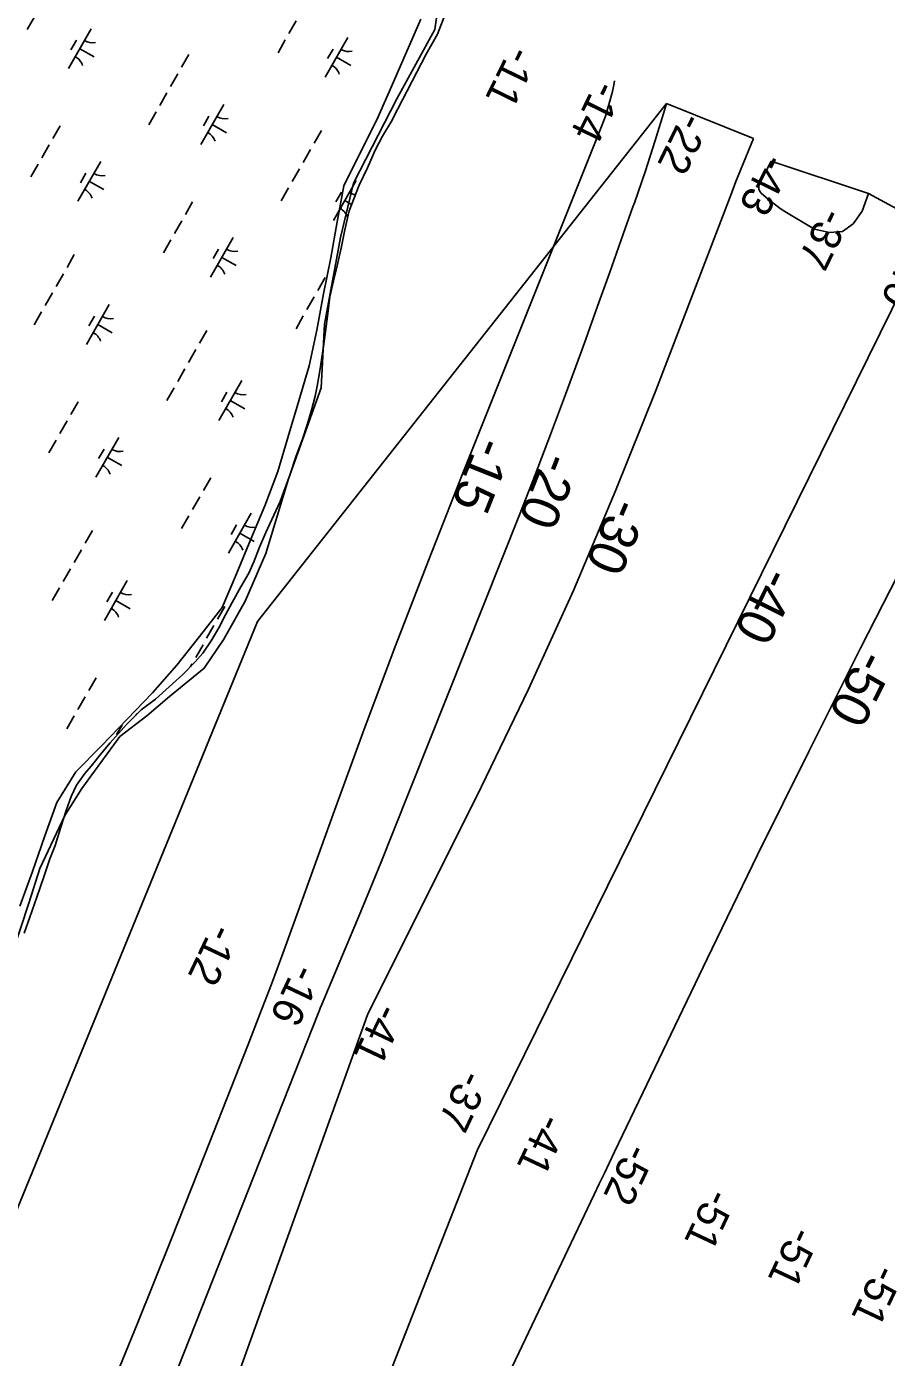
# Model space of a CAD drawing. Extents: x 3930721 to 3950824, y 220441 to 242861.
# Drawn here: x 3937483 to 3938420, y 224864 to 226313 of the extents above; entities that cross this region are included whole.
import ezdxf

# ---------------------------------------------------------------- set-up
doc = ezdxf.new("R2010")
doc.units = 0
for name, color, linetype in [('V-RIVR-EDGE', 7, 'Continuous'), ('V-RIVR-RANG', 7, 'Continuous'), ('V-RRAP-FSHR', 7, 'Continuous'), ('V-TOPO-DPTH', 7, 'Continuous'), ('V-TOPO-MAJR', 7, 'Continuous'), ('V-TOPO-MAJR-IDEN', 7, 'Continuous'), ('V-TOPO-MINR', 7, 'Continuous'), ('V-TOPO-MINR-IDEN', 7, 'Continuous'), ('V-WETL-SWMP', 7, 'Continuous')]:
    doc.layers.add(name, color=color, linetype=linetype)

msp = doc.modelspace()

# ---------------------------------------------------------------- linework, layer by layer
at = {"layer": 'V-RIVR-EDGE'}
msp.add_lwpolyline([(3937932.5, 226342.8), (3937927.8, 226309.8), (3937886.5, 226234.3), (3937839.4, 226142.4), (3937825.2, 226083.4), (3937807.6, 225989.1), (3937804, 225919.6), (3937768.7, 225820.6), (3937743.9, 225739.3), (3937721.5, 225687.4), (3937697.9, 225646.1), (3937676.7, 225614.3), (3937639, 225583.7), (3937614.3, 225562.5), (3937584.8, 225540.1), (3937543.5, 225483.5), (3937524.7, 225454), (3937497.6, 225396.3), (3937485.8, 225358.5), (3937468.1, 225305.5)], dxfattribs=at)
at = {"layer": 'V-RRAP-FSHR'}
msp.add_lwpolyline([(3937475.9, 225355.3), (3937489.6, 225392.9), (3937502.9, 225430.6), (3937516.1, 225468.3), (3937536.9, 225501.4), (3937564.9, 225530), (3937592.6, 225558.9), (3937620.3, 225587.7), (3937646.7, 225617.7), (3937671.7, 225648.9), (3937696.4, 225680.3), (3937711.9, 225717.2), (3937727.4, 225754.9), (3937742.9, 225791), (3937756.8, 225828.4), (3937768.3, 225866.7), (3937779.7, 225905.4), (3937791.2, 225943.4), (3937799.4, 225982.5), (3937806.7, 226021.8), (3937814.8, 226061.1), (3937821.4, 226100.4), (3937828.9, 226139.7), (3937846.7, 226175.5), (3937864.6, 226211.3), (3937880.9, 226247.8), (3937896.8, 226284.5), (3937912.7, 226321.2)], dxfattribs=at)
at = {"layer": 'V-TOPO-DPTH'}
for p, q in [((3938180.3, 226229.3), (3937734.6, 225665.3)), ((3938274.9, 226191), (3938180.3, 226229.3)), ((3938294.4, 226166.5), (3938400.2, 226131.1))]:
    msp.add_line(p, q, dxfattribs=at)
for points in [[(3937610, 224755.8), (3937800.9, 225238.5), (3937802.3, 225241.9), (3937803.2, 225244.2), (3937804.6, 225247.6), (3937830.4, 225308.8), (3937843.7, 225340.6), (3937856.9, 225372.4), (3937869.8, 225404.3), (3937882.7, 225436.3), (3938020.1, 225781.5), (3938037.2, 225825), (3938054, 225868.7), (3938070.4, 225912.5), (3938086.5, 225956.5), (3938092.3, 225972.7), (3938105.3, 226008.7), (3938118.1, 226044.6), (3938130.9, 226080.6), (3938143.7, 226116.6), (3938145.3, 226121), (3938156.9, 226154.9), (3938168, 226188.9), (3938178.5, 226223.2), (3938180.3, 226229.3)], [(3938180.3, 226229.3), (3938178.5, 226223.2), (3938168, 226188.9), (3938156.9, 226154.9), (3938145.3, 226121), (3938143.7, 226116.6), (3938130.9, 226080.6), (3938118.1, 226044.6), (3938105.3, 226008.7), (3938092.3, 225972.7), (3938086.5, 225956.5), (3938070.4, 225912.5), (3938054, 225868.7), (3938037.2, 225825), (3938020.1, 225781.5), (3937882.7, 225436.3), (3937869.8, 225404.3), (3937856.9, 225372.4), (3937843.7, 225340.6), (3937830.4, 225308.8), (3937804.6, 225247.6), (3937803.2, 225244.2), (3937802.3, 225241.9), (3937800.9, 225238.5), (3937610, 224755.8)], [(3937567.1, 224437), (3937854.5, 225237), (3937978.7, 225485.4), (3938029.8, 225591.6), (3938078.9, 225698.8), (3938124.8, 225807.3), (3938168.7, 225916.7), (3938251.5, 226132.4), (3938252.3, 226134.6), (3938254, 226139.2), (3938254.8, 226141.5), (3938256.5, 226146.1), (3938258.3, 226150.6), (3938274.9, 226191)], [(3937567.1, 224437), (3937854.5, 225237), (3937978.7, 225485.4), (3938029.8, 225591.6), (3938078.9, 225698.8), (3938124.8, 225807.3), (3938168.7, 225916.7), (3938251.5, 226132.4), (3938252.3, 226134.6), (3938254, 226139.2), (3938254.8, 226141.5), (3938256.5, 226146.1), (3938258.3, 226150.6), (3938274.9, 226191)], [(3938372.1, 226089.8), (3938357.8, 226088.6), (3938341.6, 226092.4), (3938318.1, 226106.2), (3938311.1, 226110.5), (3938304.2, 226115), (3938297.5, 226119.9), (3938291, 226125), (3938283.7, 226131.1), (3938281.8, 226133.5), (3938280.7, 226136), (3938280.7, 226138.8), (3938281.5, 226141.8), (3938294.4, 226166.5)], [(3938372.1, 226089.8), (3938383.8, 226098.3), (3938393.5, 226111.8), (3938400.2, 226131.1), (3938466, 226095.5)], [(3938400.2, 226131.1), (3938393.5, 226111.8), (3938383.8, 226098.3), (3938372.1, 226089.8)], [(3938466, 226095.5), (3938439, 226031.3), (3937974.2, 225089.4), (3937855.6, 224787.7), (3937817.1, 224692.8), (3937777.4, 224598.4), (3937735.8, 224504.8), (3937692.9, 224411.8), (3937676.9, 224378)], [(3938439, 226031.3), (3937974.2, 225089.4), (3937855.6, 224787.7), (3937817.1, 224692.8), (3937777.4, 224598.4), (3937735.8, 224504.8), (3937692.9, 224411.8), (3937676.9, 224378)], [(3937734.6, 225665.3), (3937459.9, 224993.5), (3937419.8, 224896.4), (3937379.1, 224799.5), (3937337.6, 224702.9), (3937295.6, 224606.6), (3937287.2, 224587.4)]]:
    msp.add_lwpolyline(points, dxfattribs=at)
at = {"layer": 'V-TOPO-MAJR'}
msp.add_lwpolyline([(3938448.9, 225748.2), (3938391.7, 225636.2), (3938335.2, 225523.8), (3938279.6, 225411), (3938224.7, 225297.9), (3938123.7, 225087.8), (3938118.2, 225076.2), (3938112.6, 225064.7), (3938107.1, 225053.1), (3938101.6, 225041.5), (3937955, 224733.9), (3937911.4, 224642), (3937868.1, 224550.1), (3937825.2, 224457.9), (3937782.4, 224365.7), (3937766, 224330.1)], dxfattribs=at)
at = {"layer": 'V-TOPO-MINR'}
for points in [[(3938123.8, 226254), (3938123.4, 226251.4), (3938121.3, 226242.4), (3938118.9, 226233.3), (3938116.7, 226225.4), (3938115.3, 226220.4), (3938113.7, 226215.5), (3938112, 226210.6), (3938110.1, 226205.8), (3937957, 225823.1), (3937920.9, 225731.6), (3937885.5, 225639.9), (3937851, 225547.8), (3937817.2, 225455.4), (3937774.4, 225336.8), (3937762.3, 225303.6), (3937750, 225270.5), (3937737.4, 225237.6), (3937724.6, 225204.7), (3937677.5, 225085), (3937640.7, 224992.4), (3937603.6, 224900), (3937566, 224807.8)], [(3938180.3, 226229.3), (3938178.5, 226223.2), (3938168, 226188.9), (3938156.9, 226154.9), (3938145.3, 226121), (3938143.7, 226116.6), (3938130.9, 226080.6), (3938118.1, 226044.6), (3938105.3, 226008.7), (3938092.3, 225972.7), (3938086.5, 225956.5), (3938070.4, 225912.5), (3938054, 225868.7), (3938037.2, 225825), (3938020.1, 225781.5), (3937882.7, 225436.3), (3937869.8, 225404.3), (3937856.9, 225372.4), (3937843.7, 225340.6), (3937830.4, 225308.8), (3937804.6, 225247.6), (3937803.2, 225244.2), (3937802.3, 225241.9), (3937800.9, 225238.5), (3937610, 224755.8)], [(3938274.9, 226191), (3938258.3, 226150.6), (3938256.5, 226146.1), (3938254.8, 226141.5), (3938254, 226139.2), (3938252.3, 226134.6), (3938251.5, 226132.4), (3938168.7, 225916.7), (3938124.8, 225807.3), (3938078.9, 225698.8), (3938029.8, 225591.6), (3937978.7, 225485.4), (3937854.5, 225237), (3937567.1, 224437)], [(3938294.4, 226166.5), (3938281.5, 226141.8), (3938280.7, 226138.8), (3938280.7, 226136), (3938281.8, 226133.5), (3938283.7, 226131.1), (3938291, 226125), (3938297.5, 226119.9), (3938304.2, 226115), (3938311.1, 226110.5), (3938318.1, 226106.2), (3938341.6, 226092.4), (3938357.8, 226088.6), (3938372.1, 226089.8)], [(3938372.1, 226089.8), (3938383.8, 226098.3), (3938393.5, 226111.8), (3938400.2, 226131.1)], [(3938439, 226031.3), (3937974.2, 225089.4), (3937855.6, 224787.7), (3937817.1, 224692.8), (3937777.4, 224598.4), (3937735.8, 224504.8), (3937692.9, 224411.8), (3937676.9, 224378)], [(3937734.6, 225665.3), (3937459.9, 224993.5), (3937419.8, 224896.4), (3937379.1, 224799.5), (3937337.6, 224702.9), (3937295.6, 224606.6), (3937287.2, 224587.4)]]:
    msp.add_lwpolyline(points, dxfattribs=at)
at = {"layer": 'V-WETL-SWMP'}
for p, q in [((3937930.8, 226304.7), (3937940.7, 226330.2)), ((3937491.8, 226323.5), (3937483.8, 226309.6)), ((3937553.6, 226310.6), (3937528.7, 226267.2)), ((3937776.9, 226319.2), (3937769, 226305.3)), ((3937537.5, 226298), (3937531.5, 226287.6)), ((3937765, 226298.4), (3937757.1, 226284.5)), ((3937833.1, 226301.2), (3937808.3, 226257.8)), ((3937918.5, 226282.8), (3937930.8, 226304.7)), ((3937541.2, 226288.9), (3937556.8, 226280)), ((3937660, 226282.5), (3937652, 226268.6)), ((3937817, 226288.5), (3937811, 226278.1)), ((3937882.6, 226213.6), (3937918.5, 226282.8)), ((3937820.7, 226279.5), (3937836.3, 226270.5)), ((3937648, 226261.6), (3937640.1, 226247.7)), ((3937636.1, 226240.8), (3937628.2, 226226.9)), ((3937697.9, 226228), (3937673.1, 226184.6)), ((3937624.2, 226220), (3937616.2, 226206.1)), ((3937681.8, 226215.3), (3937675.8, 226204.9)), ((3937871.1, 226193.7), (3937881.4, 226211.2)), ((3937881.4, 226211.2), (3937882.6, 226213.6)), ((3937519.8, 226204.9), (3937511.8, 226191)), ((3937685.5, 226206.3), (3937701.1, 226197.3)), ((3937804.3, 226199.8), (3937796.4, 226185.9)), ((3937507.9, 226184.1), (3937499.9, 226170.2)), ((3937862.8, 226178.5), (3937871.1, 226193.7)), ((3937564.1, 226166.1), (3937539.2, 226122.7)), ((3937792.4, 226179), (3937784.4, 226165.1)), ((3937854.5, 226159), (3937862.8, 226178.5)), ((3937495.9, 226163.3), (3937488, 226149.4)), ((3937547.9, 226153.4), (3937542, 226143)), ((3937780.4, 226158.1), (3937772.5, 226144.3)), ((3937845.4, 226140.3), (3937854.5, 226159)), ((3937551.6, 226144.4), (3937567.3, 226135.4)), ((3937768.5, 226137.3), (3937760.6, 226123.4)), ((3937842.3, 226145.3), (3937817.4, 226101.9)), ((3937834.7, 226112.5), (3937845.4, 226140.3)), ((3937664.1, 226122.2), (3937656.2, 226108.4)), ((3937826.1, 226132.6), (3937820.2, 226122.2)), ((3937829.9, 226123.6), (3937837.3, 226119.3)), ((3937830, 226091.8), (3937834.7, 226112.5)), ((3937652.2, 226101.4), (3937644.3, 226087.5)), ((3937640.3, 226080.6), (3937632.3, 226066.7)), ((3937708.4, 226083.4), (3937683.6, 226040)), ((3937826.1, 226073.5), (3937830, 226091.8)), ((3937535.2, 226064.7), (3937527.3, 226050.8)), ((3937692.3, 226070.7), (3937686.3, 226060.3)), ((3937821.4, 226052.5), (3937826.1, 226073.5)), ((3937696, 226061.7), (3937711.6, 226052.8)), ((3937817.5, 226036.2), (3937821.4, 226052.5)), ((3937523.3, 226043.9), (3937515.4, 226030)), ((3937808.5, 226039.6), (3937800.5, 226025.7)), ((3937813.5, 226018.7), (3937817.5, 226036.2)), ((3937511.4, 226023), (3937503.4, 226009.2)), ((3937573.2, 226010.2), (3937548.4, 225966.8)), ((3937796.6, 226018.7), (3937788.6, 226004.9)), ((3937811.2, 226000.4), (3937813.5, 226018.7)), ((3937499.5, 226002.2), (3937491.5, 225988.3)), ((3937557.1, 225997.5), (3937551.1, 225987.1)), ((3937784.6, 225997.9), (3937776.7, 225984)), ((3937808.9, 225980.9), (3937811.2, 226000.4)), ((3937560.8, 225988.5), (3937576.4, 225979.5)), ((3937679.6, 225982), (3937671.6, 225968.1)), ((3937806.5, 225964.6), (3937808.9, 225980.9)), ((3937805, 225952.7), (3937806.5, 225964.6)), ((3937667.7, 225961.2), (3937659.7, 225947.3)), ((3937802.6, 225938), (3937805, 225952.7)), ((3937655.7, 225940.4), (3937647.8, 225926.5)), ((3937799.9, 225921.3), (3937802.6, 225938)), ((3937643.8, 225919.5), (3937635.9, 225905.7)), ((3937717.6, 225927.5), (3937692.7, 225884.1)), ((3937797.5, 225910.5), (3937799.9, 225921.3)), ((3937539.4, 225904.5), (3937531.5, 225890.6)), ((3937701.4, 225914.9), (3937695.5, 225904.5)), ((3937705.1, 225905.8), (3937720.8, 225896.9)), ((3937793.6, 225895.4), (3937797.5, 225910.5)), ((3937788.9, 225879.5), (3937793.6, 225895.4)), ((3937527.5, 225883.6), (3937519.5, 225869.8)), ((3937783.8, 225863.6), (3937788.9, 225879.5)), ((3937515.6, 225862.8), (3937507.6, 225848.9)), ((3937583.7, 225865.6), (3937558.8, 225822.2)), ((3937777, 225845.7), (3937783.8, 225863.6)), ((3937567.6, 225853), (3937561.6, 225842.6)), ((3937571.3, 225843.9), (3937586.9, 225835)), ((3937769.9, 225824.6), (3937777, 225845.7)), ((3937683.8, 225821.8), (3937675.8, 225807.9)), ((3937759.3, 225796), (3937769.9, 225824.6)), ((3937671.8, 225801), (3937663.9, 225787.1)), ((3937752.6, 225780.9), (3937759.3, 225796)), ((3937659.9, 225780.2), (3937652, 225766.3)), ((3937728, 225783), (3937703.2, 225739.6)), ((3937743.9, 225762.2), (3937752.6, 225780.9)), ((3937554.9, 225764.3), (3937546.9, 225750.4)), ((3937711.9, 225770.3), (3937705.9, 225759.9)), ((3937715.6, 225761.3), (3937731.2, 225752.3)), ((3937736.8, 225746.3), (3937743.9, 225762.2)), ((3937730.9, 225730.3), (3937736.8, 225746.3)), ((3937542.9, 225743.4), (3937535, 225729.5)), ((3937725.3, 225718), (3937730.9, 225730.3)), ((3937531, 225722.6), (3937523.1, 225708.7)), ((3937716.6, 225702.9), (3937725.3, 225718)), ((3937519.1, 225701.8), (3937511.1, 225687.9)), ((3937592.8, 225709.8), (3937568, 225666.4)), ((3937707.1, 225685.8), (3937716.6, 225702.9)), ((3937576.7, 225697.1), (3937570.7, 225686.7)), ((3937580.4, 225688.1), (3937596, 225679.1)), ((3937699.2, 225681.6), (3937691.3, 225667.7)), ((3937692.5, 225658.3), (3937700, 225672.6)), ((3937700, 225672.6), (3937707.1, 225685.8)), ((3937687.3, 225660.8), (3937679.3, 225646.9)), ((3937684.2, 225644), (3937692.5, 225658.3)), ((3937675.1, 225630.9), (3937684.2, 225644)), ((3937666.8, 225621.3), (3937675.1, 225630.9)), ((3937675.4, 225639.9), (3937667.4, 225626)), ((3937653.3, 225607.4), (3937666.8, 225621.3)), ((3937663.4, 225619.1), (3937661.6, 225616)), ((3937559, 225604), (3937551.1, 225590.2)), ((3937623.6, 225580.6), (3937653.3, 225607.4)), ((3937547.1, 225583.2), (3937539.2, 225569.3)), ((3937608.1, 225569.1), (3937623.6, 225580.6)), ((3937535.2, 225562.4), (3937527.2, 225548.5)), ((3937591.9, 225553.1), (3937600.6, 225561.9)), ((3937600.6, 225561.9), (3937608.1, 225569.1)), ((3937603.3, 225565.2), (3937602.5, 225563.7)), ((3937574.4, 225533.2), (3937591.9, 225553.1)), ((3937587.2, 225552.5), (3937581.2, 225542.1)), ((3937564.9, 225521.7), (3937574.4, 225533.2)), ((3937553.4, 225507.7), (3937564.9, 225521.7)), ((3937537.6, 225487), (3937546.7, 225499.8)), ((3937546.7, 225499.8), (3937553.4, 225507.7)), ((3937531.7, 225474.7), (3937537.6, 225487)), ((3937526.5, 225459.6), (3937531.7, 225474.7)), ((3937520.6, 225441.3), (3937526.5, 225459.6)), ((3937514.3, 225421.4), (3937520.6, 225441.3)), ((3937508.4, 225406.7), (3937514.3, 225421.4)), ((3937502.1, 225387.2), (3937508.4, 225406.7)), ((3937494.2, 225364.9), (3937502.1, 225387.2)), ((3937486.7, 225343.4), (3937494.2, 225364.9)), ((3937480.4, 225325.9), (3937486.7, 225343.4))]:
    msp.add_line(p, q, dxfattribs=at)
for centre, start, end in [((3937555.1, 226312.8), 239.4279, 280.9715), ((3937834.6, 226303.3), 239.4279, 280.9715), ((3937527.6, 226264.8), 19.4279, 60.9715), ((3937807.2, 226255.4), 19.4279, 60.9715), ((3937699.4, 226230.1), 239.4279, 280.9715), ((3937672, 226182.2), 19.4279, 60.9715), ((3937565.6, 226168.2), 239.4279, 280.9715), ((3937538.1, 226120.3), 19.4279, 60.9715), ((3937843.8, 226147.4), 239.4279, 262.3325), ((3937816.3, 226099.5), 19.4279, 60.9715), ((3937709.9, 226085.6), 239.4279, 280.9715), ((3937682.5, 226037.6), 19.4279, 60.9715), ((3937574.7, 226012.3), 239.4279, 280.9715), ((3937547.3, 225964.4), 19.4279, 60.9715), ((3937719.1, 225929.7), 239.4279, 280.9715), ((3937691.6, 225881.7), 19.4279, 60.9715), ((3937585.2, 225867.8), 239.4279, 280.9715), ((3937557.7, 225819.8), 19.4279, 60.9715), ((3937729.5, 225785.1), 239.4279, 280.9715), ((3937702.1, 225737.2), 19.4279, 60.9715), ((3937594.3, 225711.9), 239.4279, 280.9715), ((3937566.9, 225664), 19.4279, 60.9715)]:
    msp.add_arc(centre, 17.6, start, end, dxfattribs=at)

# ---------------------------------------------------------------- texts
at = {"layer": 'V-RIVR-RANG'}
for s, rotation, p in [('-11', 243.9283, (3938010.8, 226293.7)), ('-14', 243.9283, (3938103.8, 226256.2)), ('-22', 243.9283, (3938198.1, 226221.3)), ('-43', 243.9283, (3938287.4, 226176.4)), ('-37', 244.0695, (3938350.9, 226117.6)), ('-40', 244.0695, (3938441.3, 226074.2)), ('-12', 244.6483, (3937685.9, 225338)), ('-16', 244.6483, (3937775.8, 225294.2)), ('-41', 244.6483, (3937866.2, 225251.5)), ('-37', 244.7875, (3937957.9, 225179)), ('-41', 244.7875, (3938044.2, 225131.3)), ('-52', 244.7875, (3938138.5, 225098.8)), ('-51', 244.7875, (3938226.7, 225049.7)), ('-51', 244.7875, (3938317.6, 225008.5)), ('-51', 244.7875, (3938408.7, 224967.1))]:
    msp.add_text(s, height=33.5, rotation=rotation, dxfattribs=at).set_placement(p)
at = {"layer": 'V-TOPO-MAJR-IDEN'}
msp.add_text('-50', height=41.5, rotation=243.2928, dxfattribs=at).set_placement((3938392, 225636.8))
at = {"layer": 'V-TOPO-MINR-IDEN'}
for s, rotation, p in [('-15', 248.1846, (3937975.2, 225868.7)), ('-20', 248.5729, (3938047.6, 225851.6)), ('-30', 247.0568, (3938122.6, 225802)), ('-40', 243.7341, (3938288.6, 225726.6))]:
    msp.add_text(s, height=41.5, rotation=rotation, dxfattribs=at).set_placement(p)

doc.saveas('drawing.dxf')
